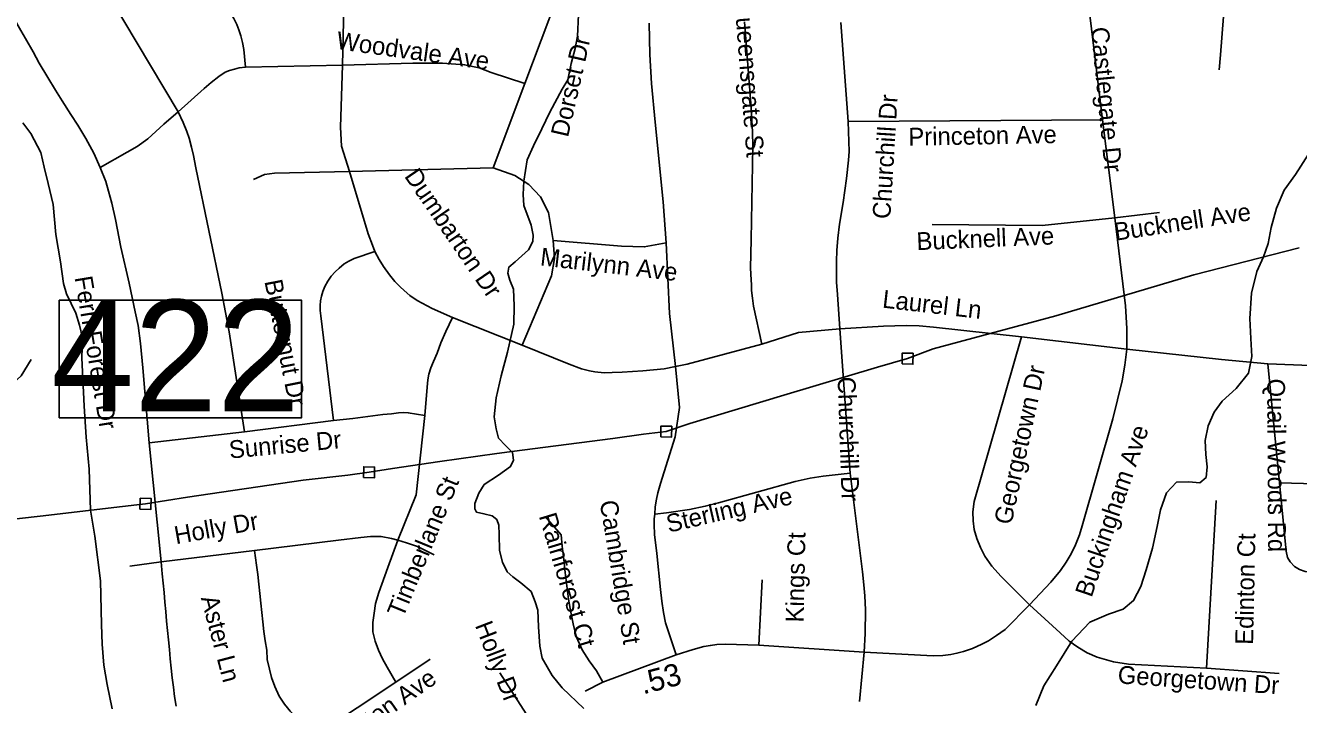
# Model space of a CAD drawing. Extents: x 1268485 to 1426702, y 514839 to 616766.
# Drawn here: x 1352734 to 1357420, y 549142 to 551643 of the extents above; entities that cross this region are included whole.
import ezdxf

# ---------------------------------------------------------------- set-up
doc = ezdxf.new("R2010")
doc.units = 0
for name, color, linetype in [('Old_Level_10', 7, 'Continuous'), ('Old_Level_17', 7, 'Continuous'), ('Old_Level_31', 7, 'Continuous'), ('Old_Level_35', 7, 'Continuous'), ('Old_Level_56', 7, 'Continuous'), ('Old_Level_59', 7, 'Continuous'), ('Old_Level_62', 7, 'Continuous')]:
    doc.layers.add(name, color=color, linetype=linetype)

msp = doc.modelspace()

# ---------------------------------------------------------------- linework, layer by layer
at = {"layer": 'Old_Level_31'}
msp.add_lwpolyline([(1352857.797, 550630.387), (1353750.017, 550630.387), (1353750.017, 550197.802), (1352857.797, 550197.802), (1352857.797, 550630.387)], dxfattribs=at)
at = {"layer": 'Old_Level_35'}
for p, q in [((1353004.389, 551814.073), (1353296.281, 551324.511)), ((1354571.397, 551428.831), (1354701.093, 551771.166)), ((1356644.781, 551743.176), (1356698.71, 551295.394)), ((1355734.658, 551653.773), (1355762.032, 551289.447)), ((1353543.881, 551488.604), (1353900.364, 551496.14)), ((1354455.645, 551117.819), (1354571.397, 551428.831)), ((1355762.032, 551289.447), (1356698.71, 551295.394)), ((1356698.71, 551295.394), (1356743.412, 550934.605)), ((1353925.996, 551104.131), (1354455.645, 551117.819)), ((1356743.412, 550934.605), (1356907.966, 550953.418)), ((1354306.162, 550567.254), (1354561.76, 550465.651)), ((1355731.479, 550524.962), (1355769.722, 549993.364)), ((1356400.257, 550496.459), (1356788.625, 550450.169)), ((1353539.575, 550146.18), (1353867.659, 550187.548)), ((1353189.141, 550105.272), (1353539.575, 550146.18)), ((1353189.141, 550105.272), (1353233.022, 549667.485)), ((1357350.366, 549958.762), (1357862.278, 549941.999)), ((1357116.709, 549893.043), (1357081.85, 549276.246)), ((1353233.022, 549667.485), (1353576.587, 549708.854)), ((1353117.373, 549651.902), (1353233.022, 549667.485)), ((1355432.719, 549360.163), (1355445.637, 549601.612)), ((1355432.719, 549360.163), (1355820.882, 549334.583)), ((1355820.882, 549334.583), (1355803.453, 549153.266)), ((1354097.112, 549224.829), (1354223.424, 549308.439)), ((1354858.47, 549224.419), (1355129.139, 549324.587)), ((1357081.85, 549276.246), (1357348.725, 549256.151)), ((1353793.635, 549023.93), (1354097.112, 549224.829)), ((1354858.47, 549224.419), (1354794.391, 549191.149))]:
    msp.add_line(p, q, dxfattribs=at)
for points in [[(1353118.706, 552296.253), (1353147.926, 552228.791), (1353166.175, 552192.189), (1353187.398, 552153.024), (1353214.773, 552109.041), (1353361.282, 551885.892), (1353484.416, 551696.066), (1353501.025, 551667.614), (1353511.176, 551646.391), (1353518.762, 551626.604), (1353526.042, 551603.946), (1353532.603, 551579.801), (1353537.627, 551553.4), (1353543.881, 551488.604)], [(1356870.031, 552261.497), (1356919.859, 552188.396), (1357037.251, 552027.071), (1357069.752, 551987.547), (1357093.743, 551953.509), (1357111.583, 551922.238), (1357125.013, 551892.711), (1357133.421, 551863.132), (1357138.342, 551836.885), (1357142.238, 551798.387), (1357146.339, 551755.582), (1357143.981, 551675.561), (1357133.421, 551533.767), (1357127.782, 551478.505)], [(1352556.145, 551910.755), (1352583.725, 551859.8), (1352616.123, 551801.616), (1352653.238, 551738.665), (1352690.967, 551669.665), (1352716.291, 551623.477), (1352733.618, 551594.103), (1352762.325, 551544.942), (1352783.958, 551504.188), (1352815.741, 551451.439), (1352844.654, 551404.635), (1352868.03, 551365.06), (1352900.325, 551314.054), (1352926.162, 551275.709), (1352955.484, 551226.496), (1352984.909, 551172.568), (1353009.003, 551119.869)], [(1353909.899, 551911.063), (1353908.156, 551818.687), (1353900.364, 551496.14)], [(1355029.279, 551651.005), (1355032.149, 551535.305), (1355038.608, 551428.678), (1355051.732, 551286.577), (1355080.747, 550992.788), (1355092.332, 550842.024)], [(1355380.738, 551656.439), (1355403.909, 551355.167), (1355409.753, 551250.795), (1355411.291, 551197.892), (1355404.626, 550854.89), (1355403.089, 550748.981), (1355405.344, 550705.767), (1355406.882, 550687.107), (1355406.882, 550667.012), (1355409.753, 550637.945), (1355413.239, 550608.418), (1355444.919, 550469.444)], [(1353296.281, 551324.511), (1353390.912, 551410.069), (1353417.262, 551432.83), (1353444.841, 551454.975), (1353468.217, 551469.996), (1353484.724, 551476.711), (1353502.973, 551481.632), (1353520.71, 551486.553), (1353543.881, 551488.604)], [(1353900.364, 551496.14), (1353893.085, 551268.07), (1353897.494, 551198.199), (1353925.996, 551104.131)], [(1353900.364, 551496.14), (1354159.55, 551503.932), (1354268.74, 551503.932), (1354350.044, 551497.831), (1354404.075, 551486.503), (1354447.853, 551469.021), (1354571.397, 551428.831)], [(1353009.003, 551119.869), (1353107.53, 551175.541), (1353144.337, 551196.866), (1353184.117, 551225.317), (1353243.172, 551278.477), (1353296.281, 551324.511)], [(1353296.281, 551324.511), (1353314.223, 551285.551), (1353327.654, 551252.128), (1353335.651, 551227.419), (1353345.083, 551194.354), (1353351.85, 551163.443), (1353361.077, 551118.229), (1353456.734, 550657.272)], [(1355762.032, 551289.447), (1355766.133, 551178.104), (1355763.775, 551147.039), (1355756.086, 551078.5), (1355743.885, 550990.02), (1355730.352, 550910.921), (1355723.893, 550859.351), (1355720.407, 550813.624), (1355719.279, 550775.023), (1355718.664, 550738.062), (1355719.792, 550697.052), (1355722.765, 550651.325), (1355731.479, 550524.962)], [(1353009.003, 551119.869), (1353028.996, 551067.837), (1353039.248, 551032.62), (1353051.244, 550988.687), (1353064.367, 550927.479), (1353085.077, 550825.568), (1353114.707, 550693.669), (1353137.776, 550588.477)], [(1354455.645, 551117.819), (1354534.59, 551089.419), (1354586.981, 551056.764), (1354630.042, 551011.192), (1354658.955, 550953.675), (1354676.281, 550850.431)], [(1353573.409, 551074.758), (1353613.497, 551093.315), (1353650.713, 551098.697), (1353925.996, 551104.131)], [(1353925.996, 551104.131), (1353995.098, 550874.935), (1354010.477, 550833.052), (1354020.217, 550810.292)], [(1356071.866, 550909.486), (1356476.639, 550906.103), (1356743.412, 550934.605)], [(1356743.412, 550934.605), (1356782.576, 550610.212), (1356788.625, 550527.115), (1356788.625, 550450.169)], [(1354676.281, 550850.431), (1354681.1, 550784.25), (1354670.027, 550720.325), (1354561.76, 550465.651)], [(1354676.281, 550850.431), (1354927.675, 550829.618), (1355011.337, 550826.901), (1355092.332, 550842.024)], [(1355092.332, 550842.024), (1355105.045, 550581.915), (1355126.576, 550387.269)], [(1354020.217, 550810.292), (1353944.04, 550784.045), (1353924.048, 550774.305), (1353906.413, 550764.514), (1353888.779, 550748.878), (1353873.092, 550735.192), (1353859.046, 550719.505), (1353846.128, 550701.511), (1353835.875, 550681.519), (1353828.494, 550663.116), (1353822.957, 550645.942), (1353819.471, 550629.077), (1353817.831, 550611.853), (1353818.754, 550593.449), (1353820.292, 550572.688), (1353867.659, 550187.548)], [(1354020.217, 550810.292), (1354035.801, 550780.354), (1354051.078, 550755.133), (1354073.326, 550723.76), (1354093.421, 550700.128), (1354113.003, 550679.571), (1354127.357, 550666.755), (1354148.375, 550648.455), (1354175.237, 550630.102), (1354230.498, 550600.011), (1354306.162, 550567.254)], [(1353456.734, 550657.272), (1353483.288, 550514.556), (1353539.575, 550146.18)], [(1353137.776, 550588.477), (1353148.336, 550537.572), (1353157.256, 550471.238), (1353165.97, 550381.733), (1353189.141, 550105.272)], [(1354306.162, 550567.254), (1354281.249, 550515.581), (1354262.896, 550473.288), (1354248.85, 550436.328), (1354235.727, 550404.648), (1354225.885, 550381.989), (1354219.015, 550358.767), (1354214.709, 550338.108), (1354212.146, 550310.631), (1354203.534, 550205.952)], [(1355444.919, 550469.444), (1355579.228, 550512.351), (1355731.479, 550524.962)], [(1355731.479, 550524.962), (1355892.65, 550535.112), (1355975.799, 550537.111), (1356023.781, 550536.137), (1356076.89, 550531.113), (1356400.257, 550496.459)], [(1354561.76, 550465.651), (1354735.029, 550395.369), (1354780.345, 550378.554), (1354810.386, 550370.557), (1354829.968, 550367.584), (1354864.007, 550363.74), (1354893.022, 550364.713), (1354930.238, 550366.149), (1355006.415, 550371.275), (1355084.643, 550378.554), (1355126.576, 550387.269)], [(1355126.576, 550387.269), (1355169.227, 550395.676), (1355444.919, 550469.444)], [(1356400.257, 550496.459), (1356226.27, 549889.3), (1356221.451, 549851.878), (1356222.169, 549818.045), (1356226.27, 549786.621), (1356235.395, 549752.838), (1356249.236, 549720.184), (1356265.025, 549688.759), (1356290.964, 549651.337), (1356325.413, 549613.864), (1356429.887, 549509.39)], [(1352399.486, 550417.207), (1352522.004, 550333.853), (1352562.912, 550311.759), (1352598.489, 550306.684), (1352642.78, 550310.067), (1352686.969, 550323.703), (1352717.624, 550352.564), (1352755.046, 550412.132)], [(1356429.887, 549509.39), (1356507.909, 549592.692), (1356543.486, 549634.985), (1356565.221, 549666.46), (1356582.753, 549696.603), (1356598.952, 549729.821), (1356613.511, 549767.294), (1356624.174, 549800.462), (1356736.747, 550194.11), (1356771.094, 550333.443), (1356780.423, 550391.012), (1356788.625, 550450.169)], [(1356788.625, 550450.169), (1357136.291, 550412.901), (1357307.202, 550396.241)], [(1357307.202, 550396.241), (1357527.326, 550388.499), (1357556.956, 550392.293), (1357846.387, 550429.817), (1357881.861, 550429.92), (1357959.165, 550430.228), (1358000.381, 550429.305), (1358053.387, 550419.667), (1358106.393, 550406.083), (1358160.834, 550388.397), (1358213.84, 550367.482), (1358274.843, 550341.799), (1358315.238, 550325.805)], [(1355126.576, 550387.269), (1355140.724, 550235.326), (1355125.551, 550128.186), (1355070.904, 549956.147), (1355061.472, 549921.186), (1355057.166, 549898.63), (1355051.834, 549870.128), (1355050.091, 549843.266)], [(1357307.202, 550396.241), (1357350.366, 549958.762), (1357364.104, 549819.275)], [(1353867.659, 550187.548), (1353938.504, 550195.392), (1354049.642, 550209.438), (1354081.425, 550212.975), (1354106.339, 550216.102), (1354126.742, 550217.691), (1354142.838, 550216.102), (1354203.534, 550205.952)], [(1354203.534, 550205.952), (1354171.546, 549913.958), (1354104.391, 549747.712)], [(1355050.091, 549843.266), (1355093.152, 549847.419), (1355177.839, 549859.517), (1355236.176, 549872.076), (1355284.466, 549884.584), (1355566.925, 549962.76), (1355621.982, 549975.166), (1355670.374, 549982.856), (1355769.722, 549993.364)], [(1355769.722, 549993.364), (1355815.141, 549630.012), (1355820.37, 549582.184), (1355823.138, 549541.634), (1355825.906, 549491.141), (1355824.266, 549403.942), (1355820.882, 549334.583)], [(1355050.091, 549843.266), (1355048.348, 549826.144), (1355047.426, 549804.511), (1355049.169, 549768.269), (1355057.781, 549697.576), (1355071.417, 549564.959), (1355076.338, 549522.77), (1355081.874, 549481.144), (1355089.769, 549443.364), (1355129.139, 549324.587)], [(1354647.267, 549833.834), (1354705.091, 549766.833), (1354709.5, 549725.105), (1354715.139, 549676.456), (1354720.675, 549627.705), (1354726.417, 549578.954), (1354732.978, 549530.459), (1354740.975, 549482.067), (1354751.023, 549433.419), (1354761.583, 549390.511), (1354783.524, 549343.196), (1354808.848, 549302.851), (1354835.402, 549265.942), (1354858.47, 549224.419)], [(1357364.104, 549819.275), (1357374.869, 549707.163), (1357379.586, 549683.069), (1357389.838, 549666.921), (1357405.422, 549649.799), (1357423.672, 549638.573), (1357445.1, 549631.55), (1357638.259, 549628.731)], [(1353576.587, 549708.854), (1353885.908, 549747.507), (1353967.827, 549756.734), (1354004.121, 549760.169), (1354042.876, 549760.169), (1354081.528, 549753.863), (1354104.391, 549747.712)], [(1353576.587, 549708.854), (1353583.456, 549655.182), (1353589.095, 549620.374), (1353592.581, 549585.413), (1353596.17, 549550.503), (1353599.655, 549515.644), (1353603.244, 549480.734), (1353607.242, 549445.875), (1353611.549, 549411.17), (1353616.265, 549376.567), (1353621.596, 549342.068), (1353623.647, 549308.132), (1353631.336, 549272.606), (1353639.128, 549240.977), (1353651.329, 549208.066), (1353667.528, 549173.258), (1353687.623, 549143.577), (1353698.491, 549129.326), (1353708.128, 549117.074), (1353731.401, 549093.801), (1353757.853, 549063.505), (1353793.635, 549023.93)], [(1354104.391, 549747.712), (1354067.584, 549646.57), (1354034.161, 549554.194), (1354021.96, 549514.362), (1354017.654, 549478.581), (1354012.425, 549443.619), (1354012.528, 549409.171), (1354020.422, 549375.081), (1354033.238, 549342.016), (1354048.412, 549310.49), (1354065.329, 549279.885), (1354097.112, 549224.829)], [(1354104.391, 549747.712), (1354136.277, 549737.101), (1354176.159, 549723.26), (1354237.88, 549692.707)], [(1353233.022, 549667.485), (1353237.226, 549623.809), (1353240.507, 549588.951), (1353243.788, 549554.04), (1353246.863, 549519.181), (1353250.144, 549484.322), (1353253.22, 549449.463), (1353256.398, 549414.554), (1353259.782, 549379.695), (1353263.165, 549344.887), (1353266.651, 549309.977), (1353270.239, 549275.272), (1353274.135, 549240.515), (1353278.236, 549205.759), (1353282.748, 549171.054), (1353288.079, 549136.246)], [(1355820.882, 549334.583), (1356075.044, 549321.203), (1356110.723, 549322.895), (1356139.636, 549325.612), (1356162.396, 549330.482), (1356186.388, 549337.044), (1356219.503, 549348.424), (1356254.875, 549363.701), (1356278.251, 549376.209), (1356308.701, 549396.304), (1356339.664, 549418.706), (1356429.887, 549509.39)], [(1356429.887, 549509.39), (1356542.871, 549405.736), (1356575.269, 549375.081), (1356607.667, 549352.628), (1356642.526, 549332.686), (1356679.128, 549316.949), (1356738.9, 549299.52), (1356793.649, 549290.395), (1357081.85, 549276.246)], [(1355129.139, 549324.587), (1355191.27, 549345.144), (1355230.742, 549355.139), (1355255.143, 549359.548), (1355279.032, 549362.881), (1355311.225, 549364.008), (1355432.719, 549360.163)], [(1354480.252, 549259.073), (1354576.524, 549107.078), (1354576.524, 549107.078)]]:
    msp.add_lwpolyline(points, dxfattribs=at)
at = {"layer": 'Old_Level_56'}
for points in [[(1352503.472, 549803.774), (1352798.485, 549837.252), (1353059.219, 549867.618), (1353175.545, 549881.083), (1353330.11, 549905.584), (1353755.772, 549968.245), (1353920.222, 549986.744), (1353998.465, 549996.975), (1354084.988, 550011.04), (1354258.569, 550036.268), (1354468.291, 550066.751), (1354562.332, 550078.766), (1354895.791, 550121.372), (1355008.157, 550136.917), (1355092.4, 550147.027), (1355179.247, 550177.092), (1355525.514, 550281.572), (1355870.14, 550384.084), (1355980.828, 550415.671), (1356075.595, 550451.581), (1356526.464, 550573.564), (1357034.144, 550724.616), (1357422.529, 550824.046)], [(1355960.423, 550396.072), (1356000.427, 550395.267), (1356001.232, 550435.27), (1355961.229, 550436.076), (1355960.423, 550396.072)], [(1355071.997, 550127.428), (1355111.999, 550126.623), (1355112.805, 550166.625), (1355072.802, 550167.43), (1355071.997, 550127.428)], [(1353978.06, 549977.376), (1354018.063, 549976.57), (1354018.869, 550016.573), (1353978.867, 550017.378), (1353978.06, 549977.376)], [(1353155.14, 549861.484), (1353195.144, 549860.679), (1353195.949, 549900.681), (1353155.946, 549901.488), (1353155.14, 549861.484)]]:
    msp.add_lwpolyline(points, dxfattribs=at)
at = {"layer": 'Old_Level_59'}
msp.add_lwpolyline([(1357456.275, 551168.107), (1357408.498, 551093.263), (1357367.18, 551036.259), (1357338.473, 550969.874), (1357319.915, 550898.259), (1357308.433, 550839.512), (1357291.311, 550790.863), (1357266.909, 550736.422), (1357247.019, 550656.862), (1357240.663, 550563.922), (1357244.764, 550489.744), (1357248.147, 550423.615), (1357235.639, 550361.843), (1357190.425, 550305.915), (1357139.265, 550259.163), (1357109.429, 550218.871), (1357088.104, 550168.325), (1357076.929, 550114.55), (1357078.569, 550062.467), (1357084.413, 550017.304), (1357080.415, 549978.344), (1357057.039, 549958.915), (1357016.131, 549961.889), (1356971.327, 549961.018), (1356934.418, 549921.955), (1356911.759, 549858.44), (1356900.276, 549797.642), (1356882.437, 549718.031), (1356859.368, 549638.521), (1356839.889, 549576.955), (1356812.822, 549524.564), (1356774.99, 549492.524), (1356720.651, 549474.839), (1356652.163, 549445.517), (1356585.521, 549375.132), (1356529.44, 549284.448), (1356482.688, 549210.527), (1356452.955, 549138.194)], dxfattribs=at)
at = {"layer": 'Old_Level_62'}
for points in [[(1354789.675, 549127.891), (1354709.397, 549203.35), (1354672.385, 549248.41), (1354635.784, 549313.155), (1354626.761, 549356.832), (1354622.353, 549427.472), (1354619.687, 549489.09), (1354610.357, 549519.643), (1354595.183, 549557.68), (1354557.761, 549590.437), (1354528.234, 549611.557), (1354506.703, 549630.063), (1354489.479, 549666.511), (1354478.406, 549708.598), (1354477.689, 549768.524), (1354476.561, 549802.973), (1354468.871, 549822.812), (1354451.134, 549837.166), (1354421.299, 549844.291), (1354393.515, 549850.597), (1354387.773, 549863.053), (1354388.183, 549882.738), (1354402.947, 549920.16), (1354421.812, 549951.79), (1354474.613, 549986.854), (1354519.212, 550017.97), (1354529.772, 550041.551), (1354526.388, 550069.49), (1354500.962, 550096.3), (1354475.535, 550123.06), (1354466.308, 550156.893), (1354459.234, 550201.339), (1354466.718, 550270.954), (1354484.558, 550352.615), (1354508.549, 550439.968), (1354530.797, 550542.083), (1354532.232, 550610.161), (1354529.567, 550671.779), (1354516.341, 550704.024), (1354508.959, 550730.475), (1354513.368, 550752.519), (1354535.821, 550771.742), (1354584.828, 550816.751), (1354601.54, 550846.74), (1354602.053, 550870.526), (1354594.876, 550906.82), (1354568.424, 550979.562), (1354565.348, 551019.804), (1354568.424, 551068.965), (1354580.112, 551147.551), (1354603.283, 551198.763), (1354634.656, 551262.124), (1354664.081, 551323.076), (1354709.91, 551408.326), (1354730.723, 551442.365), (1354742.001, 551502.035), (1354757.175, 551557.553), (1354766.197, 551603.331), (1354769.99, 551681.199)], [(1353052.884, 549125.943), (1353034.84, 549215.756), (1353022.434, 549286.55), (1353016.077, 549364.624), (1353013.617, 549436.904), (1353009.208, 549596.998), (1352988.805, 549761.553), (1352972.811, 549857.876), (1352968.198, 550008.128), (1352956.817, 550126.545), (1352949.435, 550240.759), (1352941.233, 550419.001), (1352942.874, 550492.82), (1352931.903, 550539.008), (1352918.883, 550583.556), (1352884.331, 550653.991), (1352873.258, 550692.797), (1352863.006, 550772.614), (1352845.166, 550873.089), (1352835.631, 550983.253), (1352817.382, 551059.943), (1352802.516, 551120.125), (1352789.802, 551174.567), (1352753.406, 551245.054), (1352724.186, 551284.167)]]:
    msp.add_lwpolyline(points, dxfattribs=at)

# ---------------------------------------------------------------- texts
at = {"layer": 'Old_Level_10'}
for s, height, rotation, p in [('Queensgate St', 65.61666, 274.432486, (1355343.201, 551738.474)), ('Castlegate Dr', 65.61666, 275.440786, (1356656.036, 551633.837)), ('Woodvale Ave', 65.61666, 352.1295, (1353875.663, 551555.927)), ('Dorset Dr', 65.6167, 77.162047, (1354730.621, 551228.116)), ('Churchill Dr', 65.61666, 86.517364, (1355917.056, 550928.426)), ('Princeton Ave', 65.61666, 1.007242, (1355984.362, 551199.666)), ('Dumbarton Dr', 65.61666, 304.423822, (1354126.184, 551087.585)), ('Bucknell Ave', 65.61666, 8.634903, (1356746.978, 550849.585)), ('Bucknell Ave', 65.61666, 2.426667, (1356015.098, 550814.952)), ('Marilynn Ave', 65.61666, 353.396064, (1354626.23, 550759.517)), ('Fern Forest Dr', 65.61666, 279.469619, (1352913.843, 550714.686)), ('Butternut Dr', 65.61666, 281.118497, (1353613.047, 550700.646)), ('Laurel Ln', 65.6167, 353.399425, (1355885.816, 550603.815)), ('Georgetown Dr', 65.61666, 77.840453, (1356362.812, 549800.87)), ('Churchill Dr', 65.61666, 271.884994, (1355723.302, 550347.981)), ('Quail Woods Rd', 65.61666, 270.333006, (1357304.633, 550341.967)), ('Buckingham Ave', 65.61666, 71.243819, (1356658.13, 549533.655)), ('Sunrise Dr', 65.6167, 5.387083, (1353485.866, 550047.431)), ('Timberlane St', 65.61666, 67.701592, (1354123.729, 549458.318)), ('Cambridge St', 65.61666, 279.4738, (1354847.094, 549888.938)), ('Sterling Ave', 65.61666, 13.002458, (1355101.186, 549774.486)), ('Holly Dr', 65.6167, 10.233483, (1353287.594, 549732.056)), ('Rainforest Ct', 65.61666, 286.785711, (1354622.953, 549836.389)), ('Kings Ct', 65.6167, 88.753942, (1355597.925, 549443.77)), ('Edinton Ct', 65.6167, 88.757169, (1357252.738, 549361.49)), ('Aster Ln', 65.6167, 284.771736, (1353378.863, 549534.502)), ('Holly Dr', 65.6167, 291.056075, (1354387.569, 549433.691)), ('Georgetown Dr', 65.61666, 356.1412, (1356753.076, 549219.932)), ('Kensington Ave', 65.61666, 34.930258, (1353749.094, 548872.632))]:
    msp.add_text(s, height=height, rotation=rotation, dxfattribs=at).set_placement(p)
at = {"layer": 'Old_Level_17'}
msp.add_text('.53', height=82.0208, rotation=14.669256, dxfattribs=at).set_placement((1355007.285, 549178.956))
at = {"layer": 'Old_Level_31'}
msp.add_text('422', height=410.1042, dxfattribs=at).set_placement((1352828.739, 550221.772))

doc.saveas('drawing.dxf')
